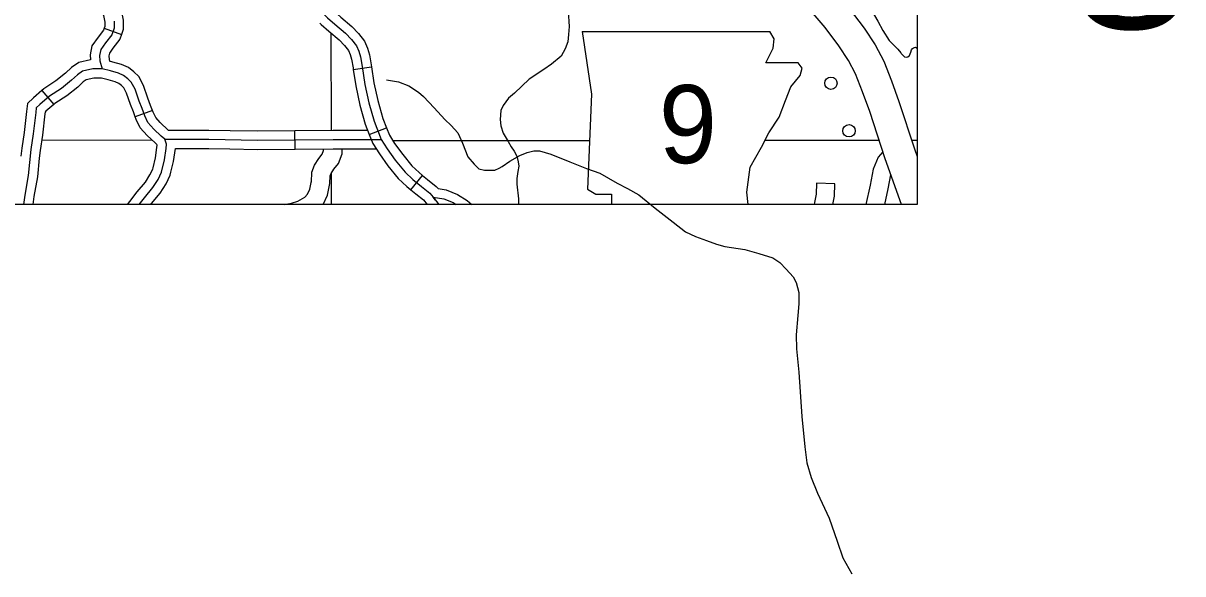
# Model space of a CAD drawing. Extents: x 22866 to 28196, y 1324810 to 1328105.
# Drawn here: x 25912.7 to 26138.4, y 1325683.6 to 1325790.8 of the extents above; entities that cross this region are included whole.
import ezdxf

# ---------------------------------------------------------------- set-up
doc = ezdxf.new("R2010")
doc.units = 0
for name, color, linetype in [('Default', 7, 'Continuous'), ('Level 10', 7, 'Continuous'), ('Level 21', 7, 'Continuous'), ('Level 32', 7, 'Continuous'), ('Level 35', 7, 'Continuous'), ('Level 45', 7, 'Continuous'), ('Level 46', 7, 'Continuous'), ('Level 5', 7, 'Continuous'), ('Level 56', 7, 'Continuous'), ('R_No Plot', 7, 'Continuous')]:
    doc.layers.add(name, color=color, linetype=linetype)

msp = doc.modelspace()

# ---------------------------------------------------------------- linework, layer by layer
at = {"layer": 'Level 10'}
for points in [[(26059.6, 1325811.9), (26063.51, 1325806.53), (26069.65, 1325798.3), (26073.52, 1325793.72), (26076.39, 1325789.87), (26078.55, 1325786.64), (26080.23, 1325783.46), (26081.71, 1325779.62), (26083.2, 1325775.59), (26086.19, 1325766.36), (26086.71, 1325764.9)], [(26083.71, 1325755.52), (26080.51, 1325764.42), (26077.53, 1325773.62), (26076.09, 1325777.5), (26074.75, 1325780.98), (26073.39, 1325783.56), (26071.49, 1325786.4), (26068.81, 1325789.98), (26064.95, 1325794.56), (26058.68, 1325802.97), (26054.74, 1325808.37)]]:
    msp.add_lwpolyline(points, dxfattribs=at)
at = {"layer": 'Level 21'}
for p, q in [((26021.53, 1325789.2), (26023.35, 1325777.02)), ((26058.89, 1325787.78), (26058.04, 1325789.19)), ((26058.68, 1325785.96), (26058.89, 1325787.78)), ((26057.26, 1325783.11), (26058.68, 1325785.96)), ((26063.56, 1325783.11), (26057.26, 1325783.11)), ((26064.37, 1325782.1), (26063.56, 1325783.11)), ((26063.96, 1325780.68), (26064.37, 1325782.1)), ((26062.14, 1325778.44), (26063.96, 1325780.68)), ((26061.12, 1325775.8), (26062.14, 1325778.44)), ((26023.35, 1325777.02), (26022.54, 1325758.54)), ((26059.9, 1325772.55), (26061.12, 1325775.8)), ((26057.87, 1325769.51), (26059.9, 1325772.55)), ((26056.45, 1325766.67), (26057.87, 1325769.51)), ((26054.22, 1325762.81), (26056.45, 1325766.67)), ((26053.61, 1325757.93), (26054.22, 1325762.81)), ((26022.54, 1325758.54), (26024.16, 1325757.53)), ((26024.16, 1325757.53), (26027.21, 1325757.53)), ((26027.21, 1325757.53), (26027.21, 1325755.52)), ((26053.84, 1325755.52), (26053.61, 1325757.93))]:
    msp.add_line(p, q, dxfattribs=at)
msp.add_lwpolyline([(26021.53, 1325789.2), (26058.04, 1325789.19)], dxfattribs=at)
at = {"layer": 'Level 32'}
for p, q in [((25976.98, 1325781.83), (25980.54, 1325782.36)), ((25980.09, 1325769.17), (25983.44, 1325770.47)), ((25988.17, 1325758.42), (25990.46, 1325761.19))]:
    msp.add_line(p, q, dxfattribs=at)
for points in [[(25970.07, 1325802.25), (25969.93, 1325798.58), (25969.79, 1325796.09), (25970.07, 1325794.5), (25970.73, 1325793.15), (25971.93, 1325791.91), (25973.39, 1325790.66), (25975.46, 1325788.9), (25976.63, 1325787.65), (25977.6, 1325786.44), (25978.05, 1325785.36), (25978.36, 1325784.26), (25978.71, 1325782.42), (25979.23, 1325778.93), (25979.99, 1325775.33), (25981.02, 1325771.74), (25982.4, 1325768.19)], [(25973.04, 1325793.35), (25973.17, 1325793.22), (25974.56, 1325792.03), (25976.7, 1325790.21), (25977.99, 1325788.84), (25979.17, 1325787.37), (25979.76, 1325785.96), (25980.12, 1325784.67), (25980.48, 1325782.72), (25980.54, 1325782.36)], [(25970.46, 1325790.84), (25970.7, 1325790.59), (25972.22, 1325789.29), (25974.22, 1325787.59), (25975.27, 1325786.47), (25976.04, 1325785.52), (25976.35, 1325784.77), (25976.61, 1325783.85), (25976.93, 1325782.12), (25976.98, 1325781.83)], [(25976.98, 1325781.83), (25977.45, 1325778.61), (25978.24, 1325774.9), (25979.32, 1325771.16), (25980.09, 1325769.17)], [(25980.54, 1325782.36), (25981, 1325779.25), (25981.73, 1325775.77), (25982.73, 1325772.31), (25983.44, 1325770.47)], [(25983.42, 1325779.81), (25985.75, 1325779.42), (25987.8, 1325778.61), (25989.65, 1325777.41), (25990.65, 1325776.58), (25992.74, 1325774.38), (25994.78, 1325772.1), (25996.06, 1325770.9), (25997.33, 1325769.51), (25998.26, 1325767.46), (25999.26, 1325764.83), (26000.5, 1325763.36), (26001.43, 1325762.47), (26002.54, 1325762.2), (26004.51, 1325762.2), (26005.4, 1325762.63), (26005.97, 1325762.94), (26007.47, 1325763.98), (26009.41, 1325765.06), (26010.83, 1325765.68), (26012.15, 1325765.99), (26013.23, 1325765.99), (26015.43, 1325765.33), (26019.1, 1325763.83), (26022.36, 1325762.57), (26024.99, 1325761.64), (26028.31, 1325759.67), (26030.32, 1325758.67), (26032.55, 1325757.43), (26035.72, 1325754.84), (26039.23, 1325752.1), (26041.63, 1325750.24), (26043.56, 1325749.32), (26045.72, 1325748.54), (26047.69, 1325747.81), (26049.33, 1325747.37), (26053.19, 1325746.75), (26055.93, 1325745.98), (26058.64, 1325745.13), (26060.03, 1325744.24), (26061.26, 1325742.92), (26062.61, 1325741.45), (26063.19, 1325740.33), (26063.7, 1325738.4), (26063.73, 1325736.2), (26063.54, 1325733.9), (26063.19, 1325730.16), (26063.27, 1325727.45), (26063.7, 1325722.89), (26064.31, 1325714.26), (26064.85, 1325708.35), (26065.24, 1325705.22), (26066.09, 1325702.36), (26067.36, 1325699.3), (26069.6, 1325694.43), (26071.15, 1325689.94), (26072.3, 1325686.7), (26074.01, 1325683.61)], [(25983.44, 1325770.47), (25984.01, 1325769.01), (25985.02, 1325767.41), (25986.59, 1325765.28), (25988.38, 1325763.06), (25989.77, 1325761.76), (25990.46, 1325761.19)], [(25980.09, 1325769.17), (25980.78, 1325767.38), (25982.05, 1325765.38), (25983.73, 1325763.08), (25985.74, 1325760.6), (25987.39, 1325759.06), (25988.17, 1325758.42)], [(25982.4, 1325768.19), (25983.54, 1325766.39), (25985.16, 1325764.18), (25987.06, 1325761.83), (25988.58, 1325760.41), (25990.28, 1325759.01), (25991.86, 1325757.76), (25992.5, 1325756.97)], [(25990.46, 1325761.19), (25991.4, 1325760.41), (25993.14, 1325759.05), (25993.48, 1325758.63)], [(25988.17, 1325758.42), (25989.15, 1325757.61), (25990.63, 1325756.45), (25991.35, 1325755.52)], [(25992.97, 1325756.39), (25992.5, 1325756.97), (25993.62, 1325755.52)], [(25992.5, 1325756.97), (25994.59, 1325756.62), (25996.42, 1325755.9), (25997, 1325755.52)], [(25993.48, 1325758.63), (25995.07, 1325758.37), (25997.25, 1325757.5), (25999.15, 1325756.28), (26000.06, 1325755.52)]]:
    msp.add_lwpolyline(points, dxfattribs=at)
at = {"layer": 'Level 35'}
for points in [[(26016.16, 1325820.77), (26015.74, 1325819.01), (26015.01, 1325817.34), (26014.8, 1325815.72), (26014.8, 1325813.1), (26014.85, 1325811.01), (26015.32, 1325808.49), (26016.06, 1325805.62), (26016.27, 1325803.37), (26016.74, 1325801.31), (26017.89, 1325797.23), (26018.83, 1325793.2), (26018.83, 1325793.2), (26018.98, 1325790.22), (26018.88, 1325788.65), (26018.72, 1325787.23), (26018.2, 1325785.87), (26017.47, 1325784.41), (26015.59, 1325782.84), (26014.07, 1325781.79), (26011.19, 1325779.96), (26008.37, 1325777.19)], [(26076.78, 1325799.55), (26077.43, 1325798.42), (26077.59, 1325797.93), (26077.74, 1325797.4), (26077.66, 1325796.96), (26077.48, 1325796.36), (26077.14, 1325795.83), (26077.01, 1325795.39), (26077.06, 1325794.73), (26077.95, 1325793.11), (26079.08, 1325791.26), (26080.07, 1325789.42), (26081.27, 1325787.49), (26082.97, 1325785.79), (26083.57, 1325785.05), (26083.64, 1325784.92)], [(26083.64, 1325784.92), (26084.27, 1325784.28), (26084.67, 1325784.2), (26084.93, 1325784.26), (26085.24, 1325784.57), (26085.53, 1325785.2), (26085.61, 1325785.64), (26085.84, 1325785.93), (26086.03, 1325786.06), (26086.44, 1325786.14), (26086.71, 1325785.99)], [(26008.37, 1325777.19), (26007.21, 1325776.26), (26006.14, 1325774.82), (26005.69, 1325773.83), (26005.54, 1325772.1), (26005.67, 1325770.82), (26006.16, 1325769.4), (26007.1, 1325767.83), (26007.7, 1325766.74), (26008.31, 1325765.9), (26008.8, 1325764.96), (26009.04, 1325763.86), (26009.17, 1325762.99), (26008.99, 1325761.95), (26008.78, 1325760.59)], [(26008.78, 1325760.59), (26008.78, 1325759.51), (26009.14, 1325756.66), (26009.12, 1325755.52)]]:
    msp.add_lwpolyline(points, dxfattribs=at)
at = {"layer": 'Level 45'}
for p, q in [((25928.48, 1325789.85), (25931.87, 1325788.65)), ((25916.36, 1325777.73), (25918.69, 1325774.99)), ((25937.9, 1325773.86), (25934.53, 1325772.59)), ((25965.66, 1325766.33), (25965.63, 1325769.93))]:
    msp.add_line(p, q, dxfattribs=at)
for points in [[(25924.84, 1325800.04), (25925.32, 1325799.3), (25927.27, 1325795.16), (25928.35, 1325792.35), (25928.6, 1325791.06), (25928.6, 1325790.21), (25928.48, 1325789.85)], [(25927.86, 1325802), (25928.47, 1325801.06), (25930.59, 1325796.57), (25931.82, 1325793.34), (25932.2, 1325791.41), (25932.2, 1325789.59), (25931.87, 1325788.65)], [(25930.4, 1325791.23), (25930.4, 1325789.9), (25929.95, 1325788.6), (25928.76, 1325787.02), (25927.81, 1325785.72), (25927.6, 1325784.57), (25927.67, 1325783.51), (25928.07, 1325781.96)], [(25928.48, 1325789.85), (25928.34, 1325789.46), (25927.31, 1325788.09), (25926.11, 1325786.45), (25925.79, 1325784.67), (25925.85, 1325783.68)], [(25931.87, 1325788.65), (25931.55, 1325787.74), (25930.2, 1325785.95), (25929.51, 1325785), (25929.41, 1325784.46), (25929.45, 1325783.8), (25929.55, 1325783.44)], [(25925.85, 1325783.68), (25923.56, 1325783.18), (25922.13, 1325782.2), (25920.96, 1325781.1), (25919.09, 1325779.59), (25916.75, 1325778.07), (25916.36, 1325777.73)], [(25937.9, 1325773.86), (25937.53, 1325774.84), (25936.98, 1325776.25), (25936.17, 1325778.68), (25935.2, 1325780.45), (25934.28, 1325781.38), (25933.21, 1325782.21), (25931.87, 1325782.81), (25930.18, 1325783.27), (25929.55, 1325783.44)], [(25927.94, 1325780.13), (25927.86, 1325780.15), (25926.45, 1325780.12), (25925.01, 1325779.81), (25924.4, 1325779.39), (25923.33, 1325778.39), (25921.21, 1325776.67), (25918.91, 1325775.18), (25918.69, 1325774.99)], [(25934.53, 1325772.59), (25934.17, 1325773.56), (25933.6, 1325775.03), (25932.86, 1325777.23), (25932.29, 1325778.27), (25931.88, 1325778.68), (25931.34, 1325779.1), (25930.65, 1325779.41), (25929.26, 1325779.79), (25927.94, 1325780.13)], [(25916.36, 1325777.73), (25914.72, 1325776.33), (25913.56, 1325775.17), (25913.38, 1325773.64), (25912.89, 1325769.53), (25912.44, 1325766.5), (25912.28, 1325764.95)], [(25918.69, 1325774.99), (25917.16, 1325773.69), (25916.99, 1325773.51), (25916.96, 1325773.22), (25916.46, 1325769.05), (25916.01, 1325766.05), (25915.86, 1325764.58)], [(25940.97, 1325770.04), (25939.41, 1325771.47), (25938.52, 1325772.47), (25938.04, 1325773.5), (25937.9, 1325773.86)], [(25937.99, 1325762.68), (25938.46, 1325764.6), (25938.76, 1325766.63), (25938.79, 1325767.08), (25938.75, 1325767.2), (25938.4, 1325767.51), (25936.84, 1325768.94), (25935.49, 1325770.46), (25934.72, 1325772.1), (25934.53, 1325772.59)], [(25940.3, 1325770.04), (25940.32, 1325770.04)], [(25940.3, 1325768.24), (25948.85, 1325768.24), (25958.34, 1325768.06), (25973.09, 1325768.19), (25982.4, 1325768.19)], [(25940.97, 1325770.04), (25948.87, 1325770.04), (25953.01, 1325769.96)], [(25953.01, 1325769.96), (25958.35, 1325769.86), (25965.63, 1325769.93)], [(25965.63, 1325769.93), (25973.08, 1325769.99), (25978.32, 1325769.99)], [(25978.32, 1325769.99), (25979.77, 1325769.99)], [(25941.49, 1325761.82), (25942, 1325763.91), (25942.37, 1325766.44)], [(25942.37, 1325766.44), (25948.84, 1325766.44), (25952.94, 1325766.36)], [(25952.94, 1325766.36), (25958.33, 1325766.26), (25965.66, 1325766.33)], [(25965.66, 1325766.33), (25973.09, 1325766.39), (25978.32, 1325766.39)], [(25978.32, 1325766.39), (25981.41, 1325766.39)], [(25915.86, 1325764.58), (25915.48, 1325760.92), (25914.81, 1325757.08), (25914.59, 1325755.52)], [(25933, 1325755.52), (25933.45, 1325756.09), (25934.9, 1325757.98), (25936.5, 1325759.88), (25937.39, 1325761.3), (25937.93, 1325762.44), (25937.99, 1325762.68)], [(25937.55, 1325755.52), (25937.71, 1325755.73), (25939.41, 1325757.75), (25940.55, 1325759.56), (25941.34, 1325761.23), (25941.49, 1325761.82)]]:
    msp.add_lwpolyline(points, dxfattribs=at)
at = {"layer": 'Level 46'}
for points in [[(25928.07, 1325781.96), (25926.25, 1325781.92), (25924.28, 1325781.5), (25923.27, 1325780.8), (25922.14, 1325779.74), (25920.15, 1325778.13), (25917.83, 1325776.62), (25915.94, 1325775.01), (25915.27, 1325774.34), (25915.17, 1325773.43), (25914.68, 1325769.29), (25914.22, 1325766.27), (25913.7, 1325761.17), (25913.03, 1325757.37), (25912.77, 1325755.52)], [(25940.3, 1325768.24), (25939.6, 1325768.85), (25938.13, 1325770.2), (25937.01, 1325771.47), (25936.38, 1325772.8), (25935.85, 1325774.2), (25935.29, 1325775.64), (25934.52, 1325777.96), (25933.75, 1325779.36), (25933.08, 1325780.03), (25932.27, 1325780.66), (25931.26, 1325781.11), (25929.72, 1325781.53), (25928.07, 1325781.96)], [(25935.29, 1325755.52), (25936.31, 1325756.85), (25937.95, 1325758.82), (25938.97, 1325760.43), (25939.64, 1325761.83), (25940.23, 1325764.26), (25940.55, 1325766.43), (25940.62, 1325767.31), (25940.3, 1325768.24)], [(25968.83, 1325759.89), (25968.92, 1325761.86), (25969.44, 1325763.21), (25970.25, 1325764.49), (25970.9, 1325765.33), (25971.18, 1325766.06), (25971.18, 1325766.37)], [(25972.43, 1325759.59), (25972.49, 1325761.12), (25972.67, 1325761.59), (25973.19, 1325762.41), (25974.08, 1325763.54), (25974.78, 1325765.41), (25974.78, 1325766.39)], [(26080.05, 1325765.82), (26079.15, 1325764.73), (26078.18, 1325762.41), (26077.56, 1325759.31), (26076.74, 1325755.52)], [(25963.5, 1325755.52), (25964.93, 1325755.79), (25966.16, 1325756.2), (25967.55, 1325756.97), (25968.07, 1325757.54), (25968.53, 1325758.49), (25968.87, 1325760.17)], [(25971.1, 1325755.52), (25971.97, 1325757.34), (25972.43, 1325759.59)], [(26070.73, 1325759.58), (26067.13, 1325759.69), (26067.07, 1325757.54), (26066.75, 1325755.9), (26066.67, 1325755.52)], [(26070.35, 1325755.52), (26070.66, 1325757.15), (26070.73, 1325759.58)], [(26080.43, 1325755.52), (26081.09, 1325758.58), (26081.63, 1325761.3)]]:
    msp.add_lwpolyline(points, dxfattribs=at)
at = {"layer": 'Level 5'}
for points in [[(25972.63, 1325788.94), (25972.68, 1325769.99)], [(25937.85, 1325768.01), (25916.31, 1325768.06)], [(26022.95, 1325767.96), (25984.63, 1325767.94)], [(26079.36, 1325767.98), (26057.1, 1325767.97)], [(26086.71, 1325767.98), (26085.66, 1325767.98)], [(25972.69, 1325761.62), (25972.7, 1325755.52)]]:
    msp.add_lwpolyline(points, dxfattribs=at)
at = {"layer": 'Level 56'}
for centre in [(26069.96, 1325779.15), (26073.47, 1325769.88)]:
    msp.add_circle(centre, 1.2, dxfattribs=at)
at = {"layer": 'R_No Plot'}
msp.add_lwpolyline([(24815.02, 1326581.62), (26086.71, 1326581.62), (26086.71, 1325755.52), (24815.02, 1325755.52)], close=True, dxfattribs=at)
msp.add_lwpolyline([(24815.02, 1326581.62), (26086.71, 1326581.62), (26086.71, 1325755.52), (24815.02, 1325755.52)], close=True, dxfattribs=at)

# ---------------------------------------------------------------- texts
at = {"layer": 'Default'}
msp.add_text('S', height=26.3, dxfattribs=at).set_placement((26116.6, 1325789.73))
at = {"layer": 'Level 21'}
msp.add_text('9', height=15.21, dxfattribs=at).set_placement((26036.46, 1325763.58))

doc.saveas('drawing.dxf')
